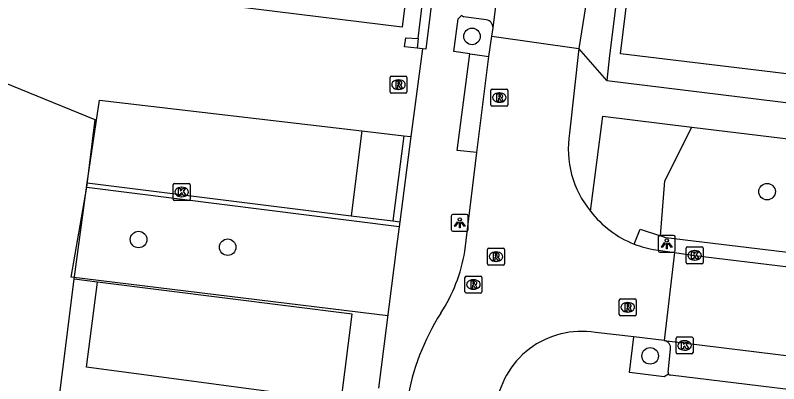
# Model space of a CAD drawing. Extents: x 161696 to 162377, y 380761 to 381673.
# Drawn here: x 161972.75 to 162017.86, y 381539.44 to 381561.23 of the extents above; entities that cross this region are included whole.
import ezdxf

# ---------------------------------------------------------------- set-up
doc = ezdxf.new("R2010")
doc.units = 0
for name, color, linetype in [('IMGEO_Boom', 7, 'Continuous'), ('IMGEO_Groenvoorziening', 7, 'Continuous'), ('IMGEO_Haag', 7, 'Continuous'), ('IMGEO_Hek', 7, 'Continuous'), ('IMGEO_Kolk', 7, 'Continuous'), ('IMGEO_Lichtpunt', 7, 'Continuous'), ('IMGEO_Pand', 7, 'Continuous'), ('IMGEO_Parkeervlak_open', 7, 'Continuous'), ('IMGEO_Rijbaan_lokaal_open', 7, 'Continuous'), ('IMGEO_Rioolput', 7, 'Continuous'), ('IMGEO_Voetpad_open', 7, 'Continuous')]:
    doc.layers.add(name, color=color, linetype=linetype)

msp = doc.modelspace()

# ---------------------------------------------------------------- linework, layer by layer
at = {"layer": 'IMGEO_Boom'}
for centre in [(161999.74, 381559.976), (162017.177, 381550.795), (161980.037, 381547.965), (161985.303, 381547.511), (162010.267, 381541.084)]:
    msp.add_circle(centre, 0.489, dxfattribs=at)
at = {"layer": 'IMGEO_Groenvoorziening'}
for points in [[(161996.499, 381559.276), (161995.759, 381559.362), (161995.823, 381559.901), (161996.552, 381559.848)], [(162010.883, 381548.176), (162011.132, 381551.442), (162012.731, 381554.618)], [(161993.237, 381554.387), (161995.71, 381554.098)], [(161976.241, 381545.619), (161976.992, 381551.317)], [(161992.59, 381549.365), (161995.058, 381549.061)], [(162009.315, 381547.697), (162009.674, 381548.574), (162010.883, 381548.176)], [(162023.98, 381545.673), (162024.11, 381546.501), (162011.196, 381548.073), (162010.883, 381548.176)]]:
    msp.add_lwpolyline(points, dxfattribs=at)
at = {"layer": 'IMGEO_Haag'}
for points in [[(161996.552, 381559.848), (162000.576, 381593.248), (162001.207, 381593.163)], [(161996.552, 381559.848), (161996.499, 381559.276)], [(161996.809, 381559.24), (161996.499, 381559.276)], [(161995.71, 381554.098), (161995.058, 381549.061)], [(161995.71, 381554.098), (161996.13, 381554.049)], [(161995.058, 381549.061), (161995.471, 381549.008)]]:
    msp.add_lwpolyline(points, dxfattribs=at)
at = {"layer": 'IMGEO_Hek'}
for points in [[(161975.396, 381610.257), (161969.081, 381558.471), (161977.457, 381555.072), (161976.96, 381551.061)], [(161994.757, 381543.456), (161976.054, 381545.742), (161976.976, 381551.053), (161995.436, 381548.742)]]:
    msp.add_lwpolyline(points, dxfattribs=at)
at = {"layer": 'IMGEO_Kolk'}
for p, q in [((161982.081, 381550.351), (161982.081, 381551.203)), ((161982.156, 381551.277), (161983.008, 381551.277)), ((161982.569, 381551.057), (161982.594, 381551.057)), ((161983.082, 381551.203), (161983.082, 381550.351)), ((161982.592, 381550.497), (161982.567, 381550.497)), ((161983.008, 381550.277), (161982.156, 381550.277)), ((162012.398, 381546.602), (162012.398, 381547.454)), ((162012.473, 381547.528), (162013.325, 381547.528)), ((162012.886, 381547.308), (162012.911, 381547.308)), ((162013.399, 381547.454), (162013.399, 381546.602)), ((162013.325, 381546.528), (162012.473, 381546.528)), ((162012.909, 381546.748), (162012.884, 381546.748)), ((162011.799, 381541.277), (162011.799, 381542.129)), ((162011.874, 381542.203), (162012.726, 381542.203)), ((162012.287, 381541.983), (162012.312, 381541.983)), ((162012.8, 381542.129), (162012.8, 381541.277)), ((162012.31, 381541.423), (162012.285, 381541.423)), ((162012.726, 381541.203), (162011.874, 381541.203))]:
    msp.add_line(p, q, dxfattribs=at)
for points in [[(161982.081, 381550.351), (161982.081, 381551.203)], [(161982.156, 381551.277), (161983.008, 381551.277)], [(161982.402, 381550.977), (161982.525, 381550.977), (161982.525, 381550.826), (161982.655, 381550.977), (161982.819, 381550.977), (161982.673, 381550.826), (161982.826, 381550.577), (161982.674, 381550.577), (161982.589, 381550.741), (161982.525, 381550.674), (161982.525, 381550.577), (161982.402, 381550.577), (161982.402, 381550.977)], [(161983.082, 381551.203), (161983.082, 381550.351)], [(161983.008, 381550.277), (161982.156, 381550.277)], [(162012.398, 381546.602), (162012.398, 381547.454)], [(162012.473, 381547.528), (162013.325, 381547.528)], [(162013.399, 381547.454), (162013.399, 381546.602)], [(162012.719, 381547.228), (162012.842, 381547.228), (162012.842, 381547.077), (162012.972, 381547.228), (162013.136, 381547.228), (162012.99, 381547.077), (162013.143, 381546.828), (162012.991, 381546.828), (162012.906, 381546.992), (162012.842, 381546.925), (162012.842, 381546.828), (162012.719, 381546.828), (162012.719, 381547.228)], [(162013.325, 381546.528), (162012.473, 381546.528)], [(162011.799, 381541.277), (162011.799, 381542.129)], [(162011.874, 381542.203), (162012.726, 381542.203)], [(162012.12, 381541.903), (162012.243, 381541.903), (162012.243, 381541.752), (162012.373, 381541.903), (162012.537, 381541.903), (162012.391, 381541.752), (162012.544, 381541.503), (162012.392, 381541.503), (162012.307, 381541.667), (162012.243, 381541.6), (162012.243, 381541.503), (162012.12, 381541.503), (162012.12, 381541.903)], [(162012.8, 381542.129), (162012.8, 381541.277)], [(162012.726, 381541.203), (162011.874, 381541.203)]]:
    msp.add_lwpolyline(points, dxfattribs=at)
for centre, start, end in [((161982.158, 381551.201), 91.552, 178.448), ((161982.158, 381551.201), 91.552, 178.448), ((161983.006, 381551.201), 1.552, 88.448), ((161983.006, 381551.201), 1.552, 88.448), ((161982.158, 381550.353), 181.552, 268.448), ((161982.158, 381550.353), 181.552, 268.448), ((161983.006, 381550.353), 271.552, 358.448), ((161983.006, 381550.353), 271.552, 358.448), ((162012.475, 381547.452), 91.552, 178.448), ((162012.475, 381547.452), 91.552, 178.448), ((162013.323, 381547.452), 1.552, 88.448), ((162013.323, 381547.452), 1.552, 88.448), ((162012.475, 381546.604), 181.552, 268.448), ((162012.475, 381546.604), 181.552, 268.448), ((162013.323, 381546.604), 271.552, 358.448), ((162013.323, 381546.604), 271.552, 358.448), ((162011.876, 381542.127), 91.552, 178.448), ((162011.876, 381542.127), 91.552, 178.448), ((162012.724, 381542.127), 1.552, 88.448), ((162012.724, 381542.127), 1.552, 88.448), ((162011.876, 381541.279), 181.552, 268.448), ((162011.876, 381541.279), 181.552, 268.448), ((162012.724, 381541.279), 271.552, 358.448), ((162012.724, 381541.279), 271.552, 358.448)]:
    msp.add_arc(centre, 0.0765, start, end, dxfattribs=at)
for centre, major_axis, ratio, start_param, end_param in [((161982.568, 381550.777), (-0.387, 0.002), 0.722429, 4.712389, 7.853982), ((161982.593, 381550.777), (-0.39, 0.002), 0.717154, 1.570796, 4.712389), ((162012.885, 381547.028), (-0.387, 0.002), 0.722429, 4.712389, 7.853982), ((162012.91, 381547.028), (-0.39, 0.002), 0.717154, 1.570796, 4.712389), ((162012.286, 381541.703), (-0.387, 0.002), 0.722429, 4.712389, 7.853982), ((162012.311, 381541.703), (-0.39, 0.002), 0.717154, 1.570796, 4.712389)]:
    msp.add_ellipse(centre, major_axis=major_axis, ratio=ratio, start_param=start_param, end_param=end_param, dxfattribs=at)
at = {"layer": 'IMGEO_Lichtpunt'}
for p, q in [((161998.516, 381549.355), (161998.516, 381548.548)), ((161998.516, 381549.355), (161998.516, 381548.548)), ((161999.418, 381549.45), (161998.61, 381549.45)), ((161999.418, 381549.45), (161998.61, 381549.45)), ((161999.512, 381548.548), (161999.512, 381549.355)), ((161999.512, 381548.548), (161999.512, 381549.355)), ((161998.61, 381548.454), (161999.418, 381548.454)), ((161998.61, 381548.454), (161999.418, 381548.454)), ((162011.649, 381548.211), (162010.841, 381548.211)), ((162011.649, 381548.211), (162010.841, 381548.211)), ((162010.747, 381548.116), (162010.747, 381547.309)), ((162010.747, 381548.116), (162010.747, 381547.309)), ((162011.743, 381547.309), (162011.743, 381548.116)), ((162011.743, 381547.309), (162011.743, 381548.116)), ((162010.841, 381547.215), (162011.649, 381547.215)), ((162010.841, 381547.215), (162011.649, 381547.215))]:
    msp.add_line(p, q, dxfattribs=at)
for points in [[(161998.89, 381549.019), (161998.929, 381548.991), (161998.741, 381548.729), (161998.703, 381548.756), (161998.89, 381549.019)], [(161998.992, 381548.971), (161999.039, 381548.971), (161999.039, 381548.649), (161998.992, 381548.649), (161998.992, 381548.971)], [(161999.102, 381548.991), (161999.14, 381549.018), (161999.327, 381548.756), (161999.288, 381548.728), (161999.102, 381548.991)], [(162011.121, 381547.78), (162011.16, 381547.752), (162010.972, 381547.49), (162010.934, 381547.517), (162011.121, 381547.78)], [(162011.223, 381547.732), (162011.27, 381547.732), (162011.27, 381547.41), (162011.223, 381547.41), (162011.223, 381547.732)], [(162011.333, 381547.752), (162011.371, 381547.779), (162011.558, 381547.517), (162011.519, 381547.489), (162011.333, 381547.752)]]:
    msp.add_lwpolyline(points, dxfattribs=at)
for centre in [(161999.015, 381549.153), (162011.246, 381547.914)]:
    msp.add_circle(centre, 0.0994, dxfattribs=at)
for centre, start, end in [((161998.61, 381549.355), 90, 180), ((161998.61, 381549.355), 90, 180), ((161999.418, 381549.355), 0, 90), ((161999.418, 381549.355), 0, 90), ((161998.61, 381548.548), 180, 270), ((161998.61, 381548.548), 180, 270), ((161999.418, 381548.548), 270, 0), ((161999.418, 381548.548), 270, 360), ((162010.841, 381548.116), 90, 180), ((162010.841, 381548.116), 90, 180), ((162011.649, 381548.116), 0, 90), ((162011.649, 381548.116), 0, 90), ((162010.841, 381547.309), 180, 270), ((162010.841, 381547.309), 180, 270), ((162011.649, 381547.309), 270, 0), ((162011.649, 381547.309), 270, 360)]:
    msp.add_arc(centre, 0.0946, start, end, dxfattribs=at)
at = {"layer": 'IMGEO_Pand'}
for points in [[(161984.067, 381609.282), (162001.368, 381607.196), (161995.611, 381560.522), (161978.325, 381562.676), (161979.728, 381573.961), (161984.458, 381573.385), (161984.202, 381571.199), (161985.551, 381571.032), (161986.683, 381570.893), (161986.986, 381573.355), (161985.854, 381573.494), (161988.533, 381595.261), (161982.436, 381596.025), (161984.054, 381609.178), (161984.067, 381609.282)], [(162027.898, 381556.601), (162023.714, 381557.108), (162023.799, 381557.802), (162022.506, 381557.962), (162022.42, 381557.267), (162008.519, 381558.95), (162010.935, 381578.684)]]:
    msp.add_lwpolyline(points, dxfattribs=at)
at = {"layer": 'IMGEO_Parkeervlak_open'}
for points in [[(162000.584, 381560.949), (161999.262, 381561.131)], [(161976.992, 381551.317), (161977.738, 381556.214), (161993.237, 381554.387)], [(161993.237, 381554.387), (161992.59, 381549.365)], [(161976.992, 381551.317), (161992.59, 381549.365)], [(161992.013, 381538.408), (161992.65, 381543.552), (161977.606, 381545.442)], [(162011.331, 381540.13), (162011.469, 381541.474)]]:
    msp.add_lwpolyline(points, dxfattribs=at)
for centre, radius, start, end in [((161999.3, 381561.32), 0.193, 209.1674, 258.5162), ((162000.521, 381560.492), 0.462, 358.4187, 82.0977), ((162011.027, 381541.554), 0.449, 349.7125, 82.0823), ((162011.484, 381540.099), 0.156, 168.5688, 214.2361)]:
    msp.add_arc(centre, radius, start, end, dxfattribs=at)
at = {"layer": 'IMGEO_Rijbaan_lokaal_open'}
for points in [[(162008.68, 381579.775), (162008.515, 381578.523), (162007.594, 381571.112), (162006.439, 381561.732), (162006.047, 381559.261)], [(162000.982, 381560.479), (162002.373, 381571.648), (162003.309, 381579.163)], [(162000.911, 381559.997), (162000.982, 381560.479)], [(162000.725, 381558.781), (162000.911, 381559.997)], [(162000.911, 381559.997), (162006.047, 381559.261)], [(162006.047, 381559.261), (162005.509, 381554.252)], [(162000.029, 381553.107), (162000.725, 381558.781)], [(161999.313, 381547.262), (162000.029, 381553.107)], [(162010.603, 381547.349), (162011.7, 381547.192)], [(162011.7, 381547.192), (162011.089, 381541.999)], [(162011.7, 381547.192), (162012.899, 381547.028), (162023.98, 381545.673)], [(162009.305, 381542.213), (162007.031, 381542.461)], [(162011.089, 381541.999), (162009.305, 381542.213)], [(162011.089, 381541.999), (162029.862, 381539.692)]]:
    msp.add_lwpolyline(points, dxfattribs=at)
for centre, radius, start, end in [((162011.207, 381553.304), 5.776, 170.5502, 219.4408), ((162011.518, 381553.291), 6.012, 217.4639, 248.5042), ((161989.945, 381548.802), 9.493, 326.8106, 350.6658), ((162011.507, 381553.254), 5.974, 248.4692, 261.2918), ((162009.827, 381536.061), 14.121, 147.7098, 170.3029), ((162006.198, 381537.46), 5.07, 80.5449, 173.9495)]:
    msp.add_arc(centre, radius, start, end, dxfattribs=at)
at = {"layer": 'IMGEO_Rioolput'}
for p, q in [((161994.897, 381556.697), (161994.897, 381557.549)), ((161994.972, 381557.623), (161995.824, 381557.623)), ((161995.385, 381557.403), (161995.41, 381557.403)), ((161995.898, 381557.549), (161995.898, 381556.697)), ((161995.408, 381556.843), (161995.383, 381556.843)), ((162000.857, 381555.932), (162000.857, 381556.784)), ((162000.932, 381556.858), (162001.784, 381556.858)), ((162001.858, 381556.784), (162001.858, 381555.932)), ((161995.824, 381556.623), (161994.972, 381556.623)), ((162001.345, 381556.638), (162001.37, 381556.638)), ((162001.784, 381555.858), (162000.932, 381555.858)), ((162001.368, 381556.078), (162001.343, 381556.078)), ((162000.655, 381546.527), (162000.655, 381547.379)), ((162000.73, 381547.453), (162001.582, 381547.453)), ((162001.656, 381547.379), (162001.656, 381546.527)), ((162001.143, 381547.233), (162001.168, 381547.233)), ((162001.582, 381546.453), (162000.73, 381546.453)), ((162001.166, 381546.673), (162001.141, 381546.673)), ((161999.324, 381544.877), (161999.324, 381545.729)), ((161999.399, 381545.803), (162000.251, 381545.803)), ((161999.812, 381545.583), (161999.837, 381545.583)), ((162000.325, 381545.729), (162000.325, 381544.877)), ((161999.835, 381545.023), (161999.81, 381545.023)), ((162000.251, 381544.803), (161999.399, 381544.803)), ((162008.443, 381543.531), (162008.443, 381544.383)), ((162008.518, 381544.457), (162009.37, 381544.457)), ((162008.931, 381544.237), (162008.956, 381544.237)), ((162009.444, 381544.383), (162009.444, 381543.531)), ((162008.954, 381543.677), (162008.929, 381543.677)), ((162009.37, 381543.457), (162008.518, 381543.457))]:
    msp.add_line(p, q, dxfattribs=at)
for points in [[(161994.897, 381556.697), (161994.897, 381557.549)], [(161994.972, 381557.623), (161995.824, 381557.623)], [(161995.486, 381557.321), (161995.234, 381557.323), (161995.234, 381556.923)], [(161995.412, 381557.242), (161995.358, 381557.242), (161995.358, 381557.161)], [(161995.898, 381557.549), (161995.898, 381556.697)], [(161995.234, 381556.923), (161995.358, 381556.923), (161995.358, 381557.085), (161995.369, 381557.085)], [(161995.358, 381557.161), (161995.41, 381557.161)], [(161995.416, 381557.056), (161995.487, 381556.923), (161995.627, 381556.923), (161995.562, 381557.049)], [(162000.857, 381555.932), (162000.857, 381556.784)], [(162000.932, 381556.858), (162001.784, 381556.858)], [(162001.858, 381556.784), (162001.858, 381555.932)], [(161995.824, 381556.623), (161994.972, 381556.623)], [(162001.446, 381556.556), (162001.194, 381556.558), (162001.194, 381556.158)], [(162001.194, 381556.158), (162001.318, 381556.158), (162001.318, 381556.32), (162001.329, 381556.32)], [(162001.372, 381556.477), (162001.318, 381556.477), (162001.318, 381556.396)], [(162001.318, 381556.396), (162001.37, 381556.396)], [(162001.376, 381556.291), (162001.447, 381556.158), (162001.587, 381556.158), (162001.522, 381556.284)], [(162001.784, 381555.858), (162000.932, 381555.858)], [(162000.655, 381546.527), (162000.655, 381547.379)], [(162000.73, 381547.453), (162001.582, 381547.453)], [(162001.656, 381547.379), (162001.656, 381546.527)], [(162001.244, 381547.151), (162000.992, 381547.153), (162000.992, 381546.753)], [(162000.992, 381546.753), (162001.116, 381546.753), (162001.116, 381546.915), (162001.127, 381546.915)], [(162001.17, 381547.072), (162001.116, 381547.072), (162001.116, 381546.991)], [(162001.116, 381546.991), (162001.168, 381546.991)], [(162001.174, 381546.886), (162001.245, 381546.753), (162001.385, 381546.753), (162001.32, 381546.879)], [(162001.582, 381546.453), (162000.73, 381546.453)], [(161999.324, 381544.877), (161999.324, 381545.729)], [(161999.399, 381545.803), (162000.251, 381545.803)], [(161999.913, 381545.501), (161999.661, 381545.503), (161999.661, 381545.103)], [(162000.325, 381545.729), (162000.325, 381544.877)], [(161999.661, 381545.103), (161999.785, 381545.103), (161999.785, 381545.265), (161999.796, 381545.265)], [(161999.839, 381545.422), (161999.785, 381545.422), (161999.785, 381545.341)], [(161999.785, 381545.341), (161999.837, 381545.341)], [(161999.843, 381545.236), (161999.914, 381545.103), (162000.054, 381545.103), (161999.989, 381545.229)], [(162000.251, 381544.803), (161999.399, 381544.803)], [(162008.443, 381543.531), (162008.443, 381544.383)], [(162008.518, 381544.457), (162009.37, 381544.457)], [(162009.032, 381544.155), (162008.78, 381544.157), (162008.78, 381543.757)], [(162009.444, 381544.383), (162009.444, 381543.531)], [(162008.78, 381543.757), (162008.904, 381543.757), (162008.904, 381543.919), (162008.915, 381543.919)], [(162008.958, 381544.076), (162008.904, 381544.076), (162008.904, 381543.995)], [(162008.904, 381543.995), (162008.956, 381543.995)], [(162008.962, 381543.89), (162009.033, 381543.757), (162009.173, 381543.757), (162009.108, 381543.883)], [(162009.37, 381543.457), (162008.518, 381543.457)]]:
    msp.add_lwpolyline(points, dxfattribs=at)
for centre, radius, start, end in [((161994.974, 381557.547), 0.0765, 91.552, 178.448), ((161994.974, 381557.547), 0.0765, 91.552, 178.448), ((161995.418, 381557.146), 0.0964, 77.0061, 93.1865), ((161995.432, 381557.203), 0.0378, 276.6634, 79.6772), ((161995.485, 381557.211), 0.109, 350.3612, 89.416), ((161995.483, 381557.211), 0.112, 277.5842, 350.9817), ((161995.822, 381557.547), 0.0765, 1.552, 88.448), ((161995.822, 381557.547), 0.0765, 1.552, 88.448), ((161995.368, 381557.032), 0.0533, 26.0293, 88.6989), ((161995.394, 381557.35), 0.19, 274.7715, 282.9687), ((161995.467, 381556.996), 0.108, 29.5134, 73.7905), ((162000.934, 381556.782), 0.0765, 91.552, 178.448), ((162000.934, 381556.782), 0.0765, 91.552, 178.448), ((162001.782, 381556.782), 0.0765, 1.552, 88.448), ((162001.782, 381556.782), 0.0765, 1.552, 88.448), ((161994.974, 381556.699), 0.0765, 181.552, 268.448), ((161994.974, 381556.699), 0.0765, 181.552, 268.448), ((161995.822, 381556.699), 0.0765, 271.552, 358.448), ((161995.822, 381556.699), 0.0765, 271.552, 358.448), ((162001.328, 381556.267), 0.0533, 26.0293, 88.6989), ((162001.354, 381556.585), 0.19, 274.7715, 282.9687), ((162001.378, 381556.381), 0.0964, 77.0061, 93.1865), ((162001.392, 381556.438), 0.0378, 276.6634, 79.6772), ((162001.445, 381556.446), 0.109, 350.3612, 89.416), ((162001.443, 381556.446), 0.112, 277.5842, 350.9817), ((162001.427, 381556.231), 0.108, 29.5134, 73.7905), ((162000.934, 381555.934), 0.0765, 181.552, 268.448), ((162000.934, 381555.934), 0.0765, 181.552, 268.448), ((162001.782, 381555.934), 0.0765, 271.552, 358.448), ((162001.782, 381555.934), 0.0765, 271.552, 358.448), ((162000.732, 381547.377), 0.0765, 91.552, 178.448), ((162000.732, 381547.377), 0.0765, 91.552, 178.448), ((162001.58, 381547.377), 0.0765, 1.552, 88.448), ((162001.58, 381547.377), 0.0765, 1.552, 88.448), ((162001.126, 381546.862), 0.0533, 26.0293, 88.6989), ((162001.152, 381547.18), 0.19, 274.7715, 282.9687), ((162001.176, 381546.976), 0.0964, 77.0061, 93.1865), ((162001.19, 381547.033), 0.0378, 276.6634, 79.6772), ((162001.243, 381547.041), 0.109, 350.3612, 89.416), ((162001.241, 381547.041), 0.112, 277.5842, 350.9817), ((162001.225, 381546.826), 0.108, 29.5134, 73.7905), ((162000.732, 381546.529), 0.0765, 181.552, 268.448), ((162000.732, 381546.529), 0.0765, 181.552, 268.448), ((162001.58, 381546.529), 0.0765, 271.552, 358.448), ((162001.58, 381546.529), 0.0765, 271.552, 358.448), ((161999.401, 381545.727), 0.0765, 91.552, 178.448), ((161999.401, 381545.727), 0.0765, 91.552, 178.448), ((161999.912, 381545.391), 0.109, 350.3612, 89.416), ((162000.249, 381545.727), 0.0765, 1.552, 88.448), ((162000.249, 381545.727), 0.0765, 1.552, 88.448), ((161999.795, 381545.212), 0.0533, 26.0293, 88.6989), ((161999.821, 381545.53), 0.19, 274.7715, 282.9687), ((161999.845, 381545.326), 0.0964, 77.0061, 93.1865), ((161999.859, 381545.383), 0.0378, 276.6634, 79.6772), ((161999.91, 381545.391), 0.112, 277.5842, 350.9817), ((161999.894, 381545.176), 0.108, 29.5134, 73.7905), ((161999.401, 381544.879), 0.0765, 181.552, 268.448), ((161999.401, 381544.879), 0.0765, 181.552, 268.448), ((162000.249, 381544.879), 0.0765, 271.552, 358.448), ((162000.249, 381544.879), 0.0765, 271.552, 358.448), ((162008.52, 381544.381), 0.0765, 91.552, 178.448), ((162008.52, 381544.381), 0.0765, 91.552, 178.448), ((162009.031, 381544.045), 0.109, 350.3612, 89.416), ((162009.368, 381544.381), 0.0765, 1.552, 88.448), ((162009.368, 381544.381), 0.0765, 1.552, 88.448), ((162008.914, 381543.866), 0.0533, 26.0293, 88.6989), ((162008.94, 381544.184), 0.19, 274.7715, 282.9687), ((162008.964, 381543.98), 0.0964, 77.0061, 93.1865), ((162008.978, 381544.037), 0.0378, 276.6634, 79.6772), ((162009.029, 381544.045), 0.112, 277.5842, 350.9817), ((162009.013, 381543.83), 0.108, 29.5134, 73.7905), ((162008.52, 381543.533), 0.0765, 181.552, 268.448), ((162008.52, 381543.533), 0.0765, 181.552, 268.448), ((162009.368, 381543.533), 0.0765, 271.552, 358.448), ((162009.368, 381543.533), 0.0765, 271.552, 358.448)]:
    msp.add_arc(centre, radius, start, end, dxfattribs=at)
for centre, major_axis, ratio, start_param, end_param in [((161995.384, 381557.123), (-0.387, 0.002), 0.722429, 4.712389, 7.853982), ((161995.409, 381557.123), (-0.39, 0.002), 0.717154, 1.570796, 4.712389), ((162001.344, 381556.358), (-0.387, 0.002), 0.722429, 4.712389, 7.853982), ((162001.369, 381556.358), (-0.39, 0.002), 0.717154, 1.570796, 4.712389), ((162001.142, 381546.953), (-0.387, 0.002), 0.722429, 4.712389, 7.853982), ((162001.167, 381546.953), (-0.39, 0.002), 0.717154, 1.570796, 4.712389), ((161999.811, 381545.303), (-0.387, 0.002), 0.722429, 4.712389, 7.853982), ((161999.836, 381545.303), (-0.39, 0.002), 0.717154, 1.570796, 4.712389), ((162008.93, 381543.957), (-0.387, 0.002), 0.722429, 4.712389, 7.853982), ((162008.955, 381543.957), (-0.39, 0.002), 0.717154, 1.570796, 4.712389)]:
    msp.add_ellipse(centre, major_axis=major_axis, ratio=ratio, start_param=start_param, end_param=end_param, dxfattribs=at)
at = {"layer": 'IMGEO_Voetpad_open'}
for points in [[(162013.863, 381606.684), (162007.865, 381558.845), (162007.701, 381557.371)], [(162001.207, 381593.163), (161997.016, 381559.216), (161996.809, 381559.24)], [(161999.605, 381558.943), (161998.673, 381559.089), (161998.915, 381561.009), (161999.132, 381561.226)], [(161996.809, 381559.24), (161996.13, 381554.049)], [(162007.701, 381557.371), (162006.047, 381559.261)], [(162000.029, 381553.107), (161998.864, 381553.238), (161999.605, 381558.943)], [(161999.605, 381558.943), (161999.774, 381558.919), (162000.725, 381558.781)], [(162007.701, 381557.371), (162034.818, 381554.029), (162070.931, 381549.559), (162135.338, 381541.692), (162136.976, 381541.492)], [(162006.746, 381549.634), (162007.465, 381555.262), (162012.731, 381554.618)], [(162012.731, 381554.618), (162028.805, 381552.65)], [(161996.13, 381554.049), (161995.471, 381549.008)], [(161995.471, 381549.008), (161995.28, 381547.551), (161994.211, 381539.183)], [(161975.621, 381529.772), (161975.536, 381529.247), (161974.209, 381529.432), (161976.241, 381545.619)], [(161977.606, 381545.442), (161976.241, 381545.619)], [(161992.013, 381538.408), (161976.964, 381540.417), (161977.606, 381545.442)], [(162011.355, 381540.011), (162011.087, 381539.848), (162009.037, 381540.108), (162009.305, 381542.213)], [(162028.931, 381537.808), (162011.478, 381539.944)]]:
    msp.add_lwpolyline(points, dxfattribs=at)
msp.add_arc((162011.482, 381540.098), 0.154, 214.4421, 268.4022, dxfattribs=at)

doc.saveas('drawing.dxf')
